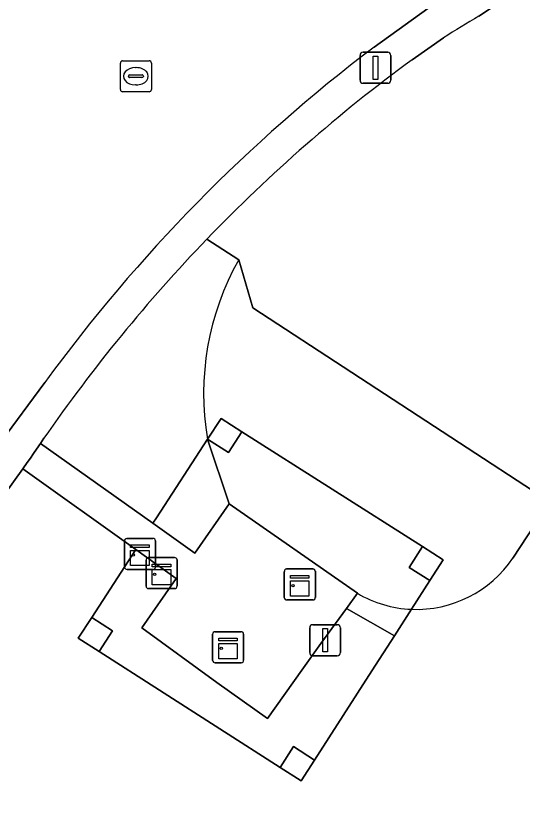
# Model space of a CAD drawing. Extents: x 162396 to 163643, y 386452 to 387406.
# Drawn here: x 163009.03 to 163025.37, y 386705.81 to 386731.76 of the extents above; entities that cross this region are included whole.
import ezdxf

# ---------------------------------------------------------------- set-up
doc = ezdxf.new("R2010")
doc.units = 0
for name, color, linetype in [('IMGEO_Erf', 7, 'Continuous'), ('IMGEO_Grasland_overig', 7, 'Continuous'), ('IMGEO_Groenvoorziening', 7, 'Continuous'), ('IMGEO_Hoogspanningsmast', 7, 'Continuous'), ('IMGEO_Kast', 7, 'Continuous'), ('IMGEO_Lichtmast', 7, 'Continuous'), ('IMGEO_Rijbaan_lokaal_open', 7, 'Continuous'), ('IMGEO_Rioolput', 7, 'Continuous'), ('IMGEO_Voetpad_gesloten', 7, 'Continuous'), ('IMGEO_Voetpad_open', 7, 'Continuous')]:
    doc.layers.add(name, color=color, linetype=linetype)

msp = doc.modelspace()

# ---------------------------------------------------------------- linework, layer by layer
at = {"layer": 'IMGEO_Erf'}
for points in [[(163053.391, 386751.338), (163051.379, 386750), (163043.727, 386744.911), (163023.952, 386731.758)], [(163022.812, 386731.055), (163021.799, 386730.348)], [(163015.183, 386724.559), (163016.209, 386723.896), (163016.667, 386722.344), (163026.239, 386716.082), (163097.834, 386670.816), (163102.259, 386707.064)]]:
    msp.add_lwpolyline(points, dxfattribs=at)
for centre, radius, start, end in [((163045.156, 386696.098), 41.488, 120.7359, 122.5856), ((163052.106, 386689.037), 51.236, 126.2645, 136.1074)]:
    msp.add_arc(centre, radius, start, end, dxfattribs=at)
at = {"layer": 'IMGEO_Grasland_overig'}
msp.add_lwpolyline([(163021.229, 386711.757), (163019.681, 386712.642), (163018.858, 386711.504), (163018.24, 386710.65), (163017.132, 386709.085), (163015.504, 386710.251), (163013.086, 386712.015), (163014.193, 386713.611), (163012.89, 386714.542), (163011.468, 386712.351), (163012.14, 386711.916), (163011.707, 386711.248), (163017.546, 386707.507), (163017.978, 386708.18), (163018.653, 386707.748), (163020.504, 386710.629)], close=True, dxfattribs=at)
at = {"layer": 'IMGEO_Groenvoorziening'}
for points in [[(163016.209, 386723.896), (163015.183, 386724.559)], [(163016.667, 386722.344), (163016.209, 386723.896)], [(163025.049, 386714.264), (163026.239, 386716.082), (163016.667, 386722.344)], [(163015.202, 386718.104), (163015.638, 386718.775), (163016.313, 386718.345), (163022.131, 386714.641), (163022.806, 386714.211), (163022.373, 386713.538), (163021.779, 386712.613)], [(163016.313, 386718.345), (163015.874, 386717.668), (163015.202, 386718.104), (163015.905, 386716.012), (163020.035, 386713.13)], [(163021.779, 386712.613), (163022.373, 386713.538), (163021.702, 386713.966), (163022.131, 386714.641), (163016.313, 386718.345)], [(163009.929, 386718.131), (163009.813, 386717.964), (163013.439, 386715.387), (163013.556, 386715.567), (163015.202, 386718.104)], [(163021.779, 386712.613), (163021.229, 386711.757), (163020.504, 386710.629), (163018.653, 386707.748), (163018.22, 386707.075), (163017.546, 386707.507), (163011.707, 386711.248), (163011.033, 386711.68), (163011.468, 386712.351), (163012.89, 386714.542), (163009.247, 386717.145), (163007.784, 386715.123), (163006.517, 386713.046), (163000.61, 386704.855), (163000.29, 386704.411), (163035.465, 386681.75), (163063.605, 386682.718), (163065.406, 386682.78)], [(163026.239, 386716.082), (163025.049, 386714.264)]]:
    msp.add_lwpolyline(points, dxfattribs=at)
msp.add_lwpolyline([(163015.905, 386716.012), (163015.202, 386718.104), (163013.556, 386715.567), (163013.439, 386715.387), (163014.796, 386714.423)], close=True, dxfattribs=at)
for centre, radius, start, end in [((163052.26, 386688.893), 51.447, 136.1108, 145.3668), ((163023.874, 386719.58), 8.797, 150.617, 189.6573), ((163023.874, 386719.58), 8.797, 150.617, 189.6573), ((163021.938, 386716.362), 3.752, 267.5702, 326.0076), ((163021.938, 386716.362), 3.752, 267.5702, 326.0076), ((163021.939, 386716.353), 3.744, 239.4272, 267.5484)]:
    msp.add_arc(centre, radius, start, end, dxfattribs=at)
at = {"layer": 'IMGEO_Hoogspanningsmast'}
for points in [[(163016.313, 386718.345), (163015.638, 386718.775), (163015.202, 386718.104), (163015.874, 386717.668)], [(163022.806, 386714.211), (163022.131, 386714.641), (163021.702, 386713.966), (163022.373, 386713.538)], [(163011.468, 386712.351), (163011.033, 386711.68), (163011.707, 386711.248), (163012.14, 386711.916)], [(163018.653, 386707.748), (163017.978, 386708.18), (163017.546, 386707.507), (163018.22, 386707.075)]]:
    msp.add_lwpolyline(points, close=True, dxfattribs=at)
at = {"layer": 'IMGEO_Kast'}
for p, q in [((163012.526, 386713.973), (163012.526, 386714.814)), ((163012.526, 386714.814), (163012.526, 386713.973)), ((163012.601, 386714.898), (163013.442, 386714.898)), ((163013.442, 386714.898), (163012.601, 386714.898)), ((163013.526, 386714.823), (163013.526, 386713.982)), ((163013.526, 386713.982), (163013.526, 386714.823)), ((163013.294, 386714.281), (163014.135, 386714.281)), ((163014.135, 386714.281), (163013.294, 386714.281)), ((163013.219, 386713.356), (163013.219, 386714.197)), ((163013.219, 386714.197), (163013.219, 386713.356)), ((163014.219, 386714.206), (163014.219, 386713.365)), ((163014.219, 386713.365), (163014.219, 386714.206)), ((163013.451, 386713.898), (163012.61, 386713.898)), ((163012.61, 386713.898), (163013.451, 386713.898)), ((163017.679, 386712.988), (163017.679, 386713.829)), ((163017.679, 386713.829), (163017.679, 386712.988)), ((163017.754, 386713.913), (163018.595, 386713.913)), ((163018.595, 386713.913), (163017.754, 386713.913)), ((163018.679, 386713.838), (163018.679, 386712.997)), ((163018.679, 386712.997), (163018.679, 386713.838)), ((163014.144, 386713.281), (163013.303, 386713.281)), ((163013.303, 386713.281), (163014.144, 386713.281)), ((163018.604, 386712.913), (163017.763, 386712.913)), ((163017.763, 386712.913), (163018.604, 386712.913)), ((163015.367, 386710.964), (163015.367, 386711.805)), ((163015.367, 386711.805), (163015.367, 386710.964)), ((163015.442, 386711.889), (163016.283, 386711.889)), ((163016.283, 386711.889), (163015.442, 386711.889)), ((163016.367, 386711.814), (163016.367, 386710.973)), ((163016.367, 386710.973), (163016.367, 386711.814)), ((163016.292, 386710.889), (163015.451, 386710.889)), ((163015.451, 386710.889), (163016.292, 386710.889))]:
    msp.add_line(p, q, dxfattribs=at)
for points in [[(163012.721, 386714.688), (163013.321, 386714.688), (163013.321, 386714.603), (163012.721, 386714.603), (163012.721, 386714.688)], [(163012.721, 386714.513), (163013.321, 386714.513), (163013.321, 386714.024), (163012.721, 386714.024), (163012.721, 386714.513)], [(163013.414, 386714.071), (163014.014, 386714.071), (163014.014, 386713.986), (163013.414, 386713.986), (163013.414, 386714.071)], [(163013.414, 386713.896), (163014.014, 386713.896), (163014.014, 386713.407), (163013.414, 386713.407), (163013.414, 386713.896)], [(163017.874, 386713.703), (163018.474, 386713.703), (163018.474, 386713.618), (163017.874, 386713.618), (163017.874, 386713.703)], [(163017.874, 386713.528), (163018.474, 386713.528), (163018.474, 386713.039), (163017.874, 386713.039), (163017.874, 386713.528)], [(163015.562, 386711.679), (163016.162, 386711.679), (163016.162, 386711.594), (163015.562, 386711.594), (163015.562, 386711.679)], [(163015.562, 386711.504), (163016.162, 386711.504), (163016.162, 386711.015), (163015.562, 386711.015), (163015.562, 386711.504)]]:
    msp.add_lwpolyline(points, dxfattribs=at)
for centre in [(163012.805, 386714.362), (163013.498, 386713.745), (163017.958, 386713.377), (163015.646, 386711.353)]:
    msp.add_circle(centre, 0.0377, dxfattribs=at)
for centre, start, end in [((163012.604, 386714.82), 92.4484, 184.2845), ((163012.604, 386714.82), 92.4484, 184.2845), ((163013.448, 386714.82), 2.4484, 94.2845), ((163013.448, 386714.82), 2.4484, 94.2845), ((163013.297, 386714.203), 92.4484, 184.2845), ((163013.297, 386714.203), 92.4484, 184.2845), ((163014.141, 386714.203), 2.4484, 94.2845), ((163014.141, 386714.203), 2.4484, 94.2845), ((163012.604, 386713.976), 182.4484, 274.2845), ((163012.604, 386713.976), 182.4484, 274.2845), ((163013.448, 386713.976), 272.4484, 4.2845), ((163013.448, 386713.976), 272.4484, 4.2845), ((163017.757, 386713.835), 92.4484, 184.2845), ((163017.757, 386713.835), 92.4484, 184.2845), ((163018.601, 386713.835), 2.4484, 94.2845), ((163018.601, 386713.835), 2.4484, 94.2845), ((163013.297, 386713.359), 182.4484, 274.2845), ((163013.297, 386713.359), 182.4484, 274.2845), ((163014.141, 386713.359), 272.4484, 4.2845), ((163014.141, 386713.359), 272.4484, 4.2845), ((163017.757, 386712.991), 182.4484, 274.2845), ((163017.757, 386712.991), 182.4484, 274.2845), ((163018.601, 386712.991), 272.4484, 4.2845), ((163018.601, 386712.991), 272.4484, 4.2845), ((163015.445, 386711.811), 92.4484, 184.2845), ((163015.445, 386711.811), 92.4484, 184.2845), ((163016.289, 386711.811), 2.4484, 94.2845), ((163016.289, 386711.811), 2.4484, 94.2845), ((163015.445, 386710.967), 182.4484, 274.2845), ((163015.445, 386710.967), 182.4484, 274.2845), ((163016.289, 386710.967), 272.4484, 4.2845), ((163016.289, 386710.967), 272.4484, 4.2845)]:
    msp.add_arc(centre, 0.0779, start, end, dxfattribs=at)
at = {"layer": 'IMGEO_Lichtmast'}
for p, q in [((163020.122, 386729.689), (163020.122, 386730.489)), ((163020.122, 386730.489), (163020.122, 386729.689)), ((163020.222, 386730.589), (163021.012, 386730.589)), ((163021.012, 386730.589), (163020.222, 386730.589)), ((163021.112, 386730.489), (163021.112, 386729.689)), ((163021.112, 386729.689), (163021.112, 386730.489)), ((163021.012, 386729.589), (163020.222, 386729.589)), ((163020.222, 386729.589), (163021.012, 386729.589)), ((163018.498, 386711.214), (163018.498, 386712.014)), ((163018.498, 386712.014), (163018.498, 386711.214)), ((163018.598, 386712.114), (163019.388, 386712.114)), ((163019.388, 386712.114), (163018.598, 386712.114)), ((163019.488, 386712.014), (163019.488, 386711.214)), ((163019.488, 386711.214), (163019.488, 386712.014)), ((163019.388, 386711.114), (163018.598, 386711.114)), ((163018.598, 386711.114), (163019.388, 386711.114))]:
    msp.add_line(p, q, dxfattribs=at)
for points in [[(163020.542, 386730.464), (163020.692, 386730.464), (163020.692, 386729.714), (163020.542, 386729.714), (163020.542, 386730.464)], [(163018.918, 386711.989), (163019.068, 386711.989), (163019.068, 386711.239), (163018.918, 386711.239), (163018.918, 386711.989)]]:
    msp.add_lwpolyline(points, dxfattribs=at)
for centre, start, end in [((163020.222, 386730.489), 90, 180), ((163020.222, 386730.489), 90, 180), ((163021.012, 386730.489), 0, 90), ((163021.012, 386730.489), 360, 90), ((163020.222, 386729.689), 180, 270), ((163020.222, 386729.689), 180, 270), ((163021.012, 386729.689), 270, 0), ((163021.012, 386729.689), 270, 0), ((163018.598, 386712.014), 90, 180), ((163018.598, 386712.014), 90, 180), ((163019.388, 386712.014), 0, 90), ((163019.388, 386712.014), 360, 90), ((163018.598, 386711.214), 180, 270), ((163018.598, 386711.214), 180, 270), ((163019.388, 386711.214), 270, 0), ((163019.388, 386711.214), 270, 0)]:
    msp.add_arc(centre, 0.1, start, end, dxfattribs=at)
at = {"layer": 'IMGEO_Rijbaan_lokaal_open'}
for points in [[(163020.571, 386730.756), (163022.574, 386732.192), (163018.704, 386737.897), (163016.013, 386736.331)], [(163004.392, 386724.184), (163002.911, 386722.024), (163008.524, 386717.994), (163009.956, 386719.935)]]:
    msp.add_lwpolyline(points, dxfattribs=at)
msp.add_arc((163052.049, 386689.26), 52.084, 127.1834, 143.9178, dxfattribs=at)
at = {"layer": 'IMGEO_Rioolput'}
for p, q in [((163012.391, 386729.39), (163012.391, 386730.242)), ((163012.466, 386730.316), (163013.318, 386730.316)), ((163013.392, 386730.242), (163013.392, 386729.39)), ((163012.693, 386729.859), (163013.091, 386729.859)), ((163012.879, 386730.096), (163012.904, 386730.096)), ((163012.65, 386729.81), (163012.65, 386729.822)), ((163013.088, 386729.773), (163012.69, 386729.773)), ((163013.134, 386729.822), (163013.134, 386729.81)), ((163012.902, 386729.536), (163012.877, 386729.536)), ((163013.318, 386729.316), (163012.466, 386729.316))]:
    msp.add_line(p, q, dxfattribs=at)
for points in [[(163012.391, 386729.39), (163012.391, 386730.242)], [(163012.466, 386730.316), (163013.318, 386730.316)], [(163013.392, 386730.242), (163013.392, 386729.39)], [(163013.318, 386729.316), (163012.466, 386729.316)]]:
    msp.add_lwpolyline(points, dxfattribs=at)
for centre, radius, start, end in [((163012.468, 386730.24), 0.0765, 91.552, 178.448), ((163012.468, 386730.24), 0.0765, 91.552, 178.448), ((163013.316, 386730.24), 0.0765, 1.552, 88.448), ((163013.316, 386730.24), 0.0765, 1.552, 88.448), ((163012.69, 386729.819), 0.0403, 85.8775, 175.7526), ((163013.095, 386729.821), 0.0386, 1.7309, 96.639), ((163012.687, 386729.809), 0.0366, 178.938, 274.7102), ((163013.091, 386729.816), 0.043, 264.8664, 352.4533), ((163012.468, 386729.392), 0.0765, 181.552, 268.448), ((163012.468, 386729.392), 0.0765, 181.552, 268.448), ((163013.316, 386729.392), 0.0765, 271.552, 358.448), ((163013.316, 386729.392), 0.0765, 271.552, 358.448)]:
    msp.add_arc(centre, radius, start, end, dxfattribs=at)
for centre, major_axis, ratio, start_param, end_param in [((163012.878, 386729.816), (-0.387, 0.002), 0.722429, 4.712389, 7.853982), ((163012.903, 386729.816), (-0.39, 0.002), 0.717154, 1.570796, 4.712389)]:
    msp.add_ellipse(centre, major_axis=major_axis, ratio=ratio, start_param=start_param, end_param=end_param, dxfattribs=at)
at = {"layer": 'IMGEO_Voetpad_gesloten'}
msp.add_lwpolyline([(163020.035, 386713.13), (163015.905, 386716.012), (163014.796, 386714.423), (163013.439, 386715.387), (163009.813, 386717.964), (163009.76, 386717.886), (163009.592, 386717.641), (163009.491, 386717.493), (163009.391, 386717.345), (163009.247, 386717.145), (163012.89, 386714.542), (163014.193, 386713.611), (163013.086, 386712.015), (163015.504, 386710.251), (163017.132, 386709.085), (163018.24, 386710.65), (163018.858, 386711.504), (163019.681, 386712.642)], close=True, dxfattribs=at)
msp.add_lwpolyline([(163020.035, 386713.13), (163019.681, 386712.642), (163021.229, 386711.757), (163021.779, 386712.613)], dxfattribs=at)
msp.add_arc((163021.939, 386716.353), 3.744, 239.4272, 267.5484, dxfattribs=at)
at = {"layer": 'IMGEO_Voetpad_open'}
for points in [[(163051.663, 386751.486), (163051.609, 386751.451), (163051.556, 386751.416), (163049.437, 386750), (163047.031, 386748.398), (163043.288, 386745.904), (163024.659, 386733.665), (163022.574, 386732.192), (163020.571, 386730.756)], [(163023.952, 386731.758), (163043.727, 386744.911)], [(163021.799, 386730.348), (163022.812, 386731.055)], [(163009.956, 386719.935), (163008.524, 386717.994), (163006.763, 386715.625), (163000, 386706.123), (162999.653, 386705.654), (163000, 386705.365), (163000.61, 386704.855), (163006.517, 386713.046), (163007.784, 386715.123), (163009.247, 386717.145), (163009.391, 386717.345), (163009.491, 386717.493), (163009.592, 386717.641), (163009.76, 386717.886), (163009.813, 386717.964), (163009.929, 386718.131)]]:
    msp.add_lwpolyline(points, dxfattribs=at)
for centre, radius, start, end in [((163045.156, 386696.098), 41.488, 120.7359, 122.5856), ((163052.049, 386689.26), 52.084, 127.1834, 143.9178), ((163052.106, 386689.037), 51.236, 126.2645, 136.1074), ((163052.26, 386688.893), 51.447, 136.1108, 145.3668)]:
    msp.add_arc(centre, radius, start, end, dxfattribs=at)

doc.saveas('drawing.dxf')
